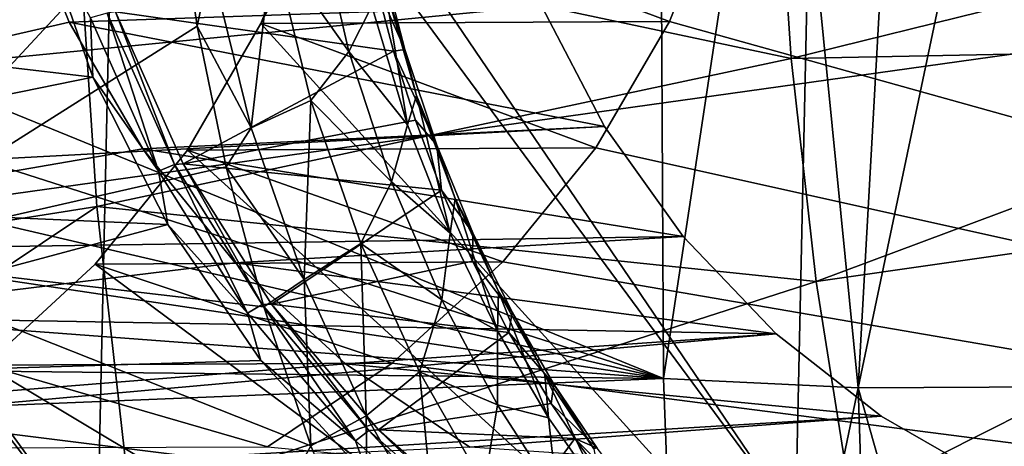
# Model space of a CAD drawing. Header units: metres. Extents: x -150 to 146, y -127 to 82.
# Tile 247 of 382: x 134.663 to 136.777, y -1.807 to -0.891. Entities that reach past the tile are written whole.
import ezdxf

# ---------------------------------------------------------------- set-up
doc = ezdxf.new("R2010")
doc.units = ezdxf.units.M
doc.layers.add('solid_ELLA_AP_WANNE_SW0001', color=7, linetype='CONTINUOUS')

msp = doc.modelspace()

# ---------------------------------------------------------------- linework, layer by layer
at = {"layer": 'solid_ELLA_AP_WANNE_SW0001'}
for points in [[(135.181259, -0.89899, -8.707124), (137.345688, 3.284823, -8.782707), (137.345688, -3.284815, -8.782707)], [(135.181259, -0.89899, -8.707124), (135.296097, -0.610416, -8.711134), (137.345688, 3.284823, -8.782707)], [(141.452621, -2.4, -5.394197), (141.452621, 2.4, -5.394197), (135.463776, 1.628124, -5.446461)], [(135.663727, 2.194421, 4.414716), (134.927994, 1.168254, 4.421136), (129.549347, -2.096067, 4.468075)], [(129.549347, 2.096067, 4.468075), (135.663727, 2.194421, 4.414716), (129.549347, -2.096067, 4.468075)], [(141.452621, -2.4, -5.394197), (135.463776, 1.628124, -5.446461), (135.701202, 1.410459, -5.444389)], [(141.452621, -2.4, -5.394197), (135.701202, 1.410459, -5.444389), (135.900223, 1.165483, -5.442652)], [(129.549347, -2.096067, 4.468075), (134.927994, 1.168254, 4.421136), (134.769577, 0.896781, 4.422519)], [(141.452621, -2.4, -5.394197), (135.900223, 1.165483, -5.442652), (136.058701, 0.894208, -5.441269)], [(129.549347, -2.096067, 4.468075), (134.769577, 0.896781, 4.422519), (134.654526, 0.608769, 4.423523)], [(141.452621, -2.4, -5.394197), (136.058701, 0.894208, -5.441269), (136.173691, 0.606725, -5.440266)], [(141.452621, -2.4, -5.394197), (136.173691, 0.606725, -5.440266), (136.242599, 0.30963, -5.439664)], [(141.452621, -2.4, -5.394197), (136.242599, 0.30963, -5.439664), (136.266586, 0, -5.439455)], [(131.950806, -0.348707, -22.997229), (131.975357, 0, -23), (136.04567, -1.661079, -22.939939)], [(136.04567, -1.661079, -22.939939), (131.975357, 0, -23), (136.036652, 0, -23)], [(133.229965, -2.038645, 20.421442), (133.274628, 0, 20.491804), (134.829865, -2.03381, 19.204546)], [(133.274628, 0, 20.491804), (133.357788, 0, 20.433434), (134.829865, -2.03381, 19.204546)], [(133.357788, 0, 20.433434), (134.874619, 0, 19.275055), (134.829865, -2.03381, 19.204546)], [(134.829865, -2.03381, 19.204546), (134.874619, 0, 19.275055), (136.329132, -1.969817, 17.866669)], [(134.874619, 0, 19.275055), (134.991058, 0, 19.178288), (136.329132, -1.969817, 17.866669)], [(134.991058, 0, 19.178288), (136.371689, 0, 17.933699), (136.329132, -1.969817, 17.866669)], [(136.04567, -1.661079, -22.939939), (136.036652, 0, -23), (136.296234, -0.000019, -23.008432)], [(141.452621, -2.4, -5.394197), (136.266586, 0, -5.439455), (136.242584, -0.309745, -5.439664)], [(136.329132, -1.969817, 17.866669), (136.371689, 0, 17.933699), (137.716476, -1.883253, 16.413897)], [(136.371689, 0, 17.933699), (136.515442, 0, 17.792944), (137.716476, -1.883253, 16.413897)], [(136.515442, 0, 17.792944), (137.756149, 0, 16.476406), (137.716476, -1.883253, 16.413897)], [(129.853088, -1.936225, 22.918356), (143.680511, 0, 23), (129.853088, 0, 23)], [(143.680542, -1.861683, 22.924532), (143.680511, 0, 23), (129.853088, -1.936225, 22.918356)], [(136.04567, -1.661079, -22.939939), (136.296234, -0.000019, -23.008432), (136.463669, -1.681236, -22.959743)], [(136.463669, -1.681236, -22.959743), (136.296234, -0.000019, -23.008432), (136.556702, -0.000038, -23.033951)], [(136.463669, -1.681236, -22.959743), (136.556702, -0.000038, -23.033951), (136.816254, -0.000056, -23.07671)], [(136.463669, -1.681236, -22.959743), (136.816254, -0.000056, -23.07671), (136.885788, -1.679057, -23.026735)], [(134.974564, -0.30191, -15.438379), (134.262314, -1.399398, -16.132303), (133.619308, -0.186025, -16.815668)], [(134.974564, -0.30191, -15.438379), (135.000504, -0.603606, -15.400828), (134.262314, -1.399398, -16.132303)], [(141.452621, -2.4, -5.394197), (136.242584, -0.309745, -5.439664), (136.173615, -0.606948, -5.440266)], [(131.877426, -0.690612, -22.98963), (131.950806, -0.348707, -22.997229), (136.04567, -1.661079, -22.939939)], [(134.786362, -0.648213, -19.336761), (136.319321, -0.974086, -17.958008), (136.286987, -0.488703, -18.008944)], [(136.286987, -0.488703, -18.008944), (136.319321, -0.974086, -17.958008), (137.695724, -0.634002, -16.532965)], [(134.654449, -0.608508, 4.423524), (134.769394, -0.896411, 4.422521), (129.549347, -2.096067, 4.468075)], [(135.000504, -0.603606, -15.400828), (135.044189, -0.904946, -15.337458), (134.262314, -1.399398, -16.132303)], [(135.783646, -0.860841, 8.272706), (134.769394, -0.896411, 4.422521), (134.654449, -0.608508, 4.423524)], [(135.073029, -0.767903, -15.31001), (135.044189, -0.904946, -15.337458), (135.000504, -0.603606, -15.400828)], [(136.058533, -0.894544, -5.44127), (135.296097, -0.610416, -8.711134), (135.181259, -0.89899, -8.707124)], [(136.058533, -0.894544, -5.44127), (136.173615, -0.606948, -5.440266), (135.296097, -0.610416, -8.711134)], [(141.452621, -2.4, -5.394197), (136.173615, -0.606948, -5.440266), (136.058533, -0.894544, -5.44127)], [(136.319321, -0.974086, -17.958008), (137.729736, -0.945892, -16.479376), (137.695724, -0.634002, -16.532965)], [(134.786362, -0.648213, -19.336761), (133.182114, -0.774805, -20.541542), (133.231598, -1.544707, -20.463589)], [(134.786362, -0.648213, -19.336761), (133.231598, -1.544707, -20.463589), (134.829269, -1.292016, -19.269157)], [(134.786362, -0.648213, -19.336761), (134.829269, -1.292016, -19.269157), (136.319321, -0.974086, -17.958008)], [(135.206161, -0.728094, -15.118501), (135.300079, -0.654864, -14.921062), (135.370209, -0.958818, -14.806109)], [(135.370209, -0.958818, -14.806109), (135.300079, -0.654864, -14.921062), (135.419174, -0.861573, -14.609856)], [(131.756653, -1.019004, -22.977396), (131.877426, -0.690612, -22.98963), (136.04567, -1.661079, -22.939939)], [(134.820175, -1.013947, -10.555056), (134.705811, -0.685047, -10.583493), (133.452133, -0.854039, -10.593153)], [(134.815674, -0.887054, -10.576231), (134.705811, -0.685047, -10.583493), (134.820175, -1.013947, -10.555056)], [(135.783646, -0.860841, 8.272706), (129.749832, -0.729614, 8.076487), (129.749847, -1.450099, 7.954088)], [(135.160217, -1.122919, -15.187107), (135.073029, -0.767903, -15.31001), (135.206161, -0.728094, -15.118501)], [(135.160217, -1.122919, -15.187107), (135.206161, -0.728094, -15.118501), (135.288666, -1.063964, -14.993633)], [(135.288666, -1.063964, -14.993633), (135.206161, -0.728094, -15.118501), (135.370209, -0.958818, -14.806109)], [(135.489929, -0.954939, -14.073764), (135.432816, -0.733534, -14.202839), (135.427643, -0.814124, -13.940598)], [(135.445709, -0.812348, -14.393942), (135.432816, -0.733534, -14.202839), (135.489929, -0.954939, -14.073764)], [(135.160217, -1.122919, -15.187107), (135.044189, -0.904946, -15.337458), (135.073029, -0.767903, -15.31001)], [(135.466003, -0.95869, -13.842309), (135.427643, -0.814124, -13.940598), (134.869186, -0.87414, -10.649469)], [(135.495987, -1.116447, -14.46978), (135.419174, -0.861573, -14.609856), (135.445709, -0.812348, -14.393942)], [(135.489929, -0.954939, -14.073764), (135.427643, -0.814124, -13.940598), (135.466003, -0.95869, -13.842309)], [(135.515335, -1.053563, -14.253082), (135.445709, -0.812348, -14.393942), (135.489929, -0.954939, -14.073764)], [(135.495987, -1.116447, -14.46978), (135.445709, -0.812348, -14.393942), (135.515335, -1.053563, -14.253082)], [(135.918762, -1.120278, 8.239023), (135.783646, -0.860841, 8.272706), (129.749847, -1.450099, 7.954088)], [(134.820175, -1.013947, -10.555056), (133.452133, -0.854039, -10.593153), (133.568863, -1.268619, -10.549482)], [(135.918762, -1.120278, 8.239023), (134.769394, -0.896411, 4.422521), (135.783646, -0.860841, 8.272706)], [(135.370209, -0.958818, -14.806109), (135.419174, -0.861573, -14.609856), (135.495987, -1.116447, -14.46978)], [(134.815674, -0.887054, -10.576231), (134.961563, -1.216016, -10.540213), (134.851456, -0.876921, -10.60735)], [(134.815674, -0.887054, -10.576231), (134.820175, -1.013947, -10.555056), (134.961563, -1.216016, -10.540213)], [(134.869186, -0.87414, -10.649469), (134.851456, -0.876921, -10.60735), (134.995682, -1.201843, -10.571623)], [(134.961563, -1.216016, -10.540213), (134.995682, -1.201843, -10.571623), (134.851456, -0.876921, -10.60735)], [(135.014267, -1.200183, -10.61351), (134.869186, -0.87414, -10.649469), (134.995682, -1.201843, -10.571623)], [(135.466003, -0.95869, -13.842309), (134.869186, -0.87414, -10.649469), (135.014267, -1.200183, -10.61351)], [(134.769394, -0.896411, 4.422521), (134.927689, -1.16781, 4.421139), (129.549347, -2.096067, 4.468075)], [(135.044189, -0.904946, -15.337458), (135.106232, -1.206483, -15.247081), (134.262314, -1.399398, -16.132303)], [(135.918762, -1.120278, 8.239023), (134.927689, -1.16781, 4.421139), (134.769394, -0.896411, 4.422521)], [(135.02327, -1.170792, -8.701607), (135.181259, -0.89899, -8.707124), (137.345688, -3.284815, -8.782707)], [(135.899918, -1.165908, -5.442655), (135.181259, -0.89899, -8.707124), (135.02327, -1.170792, -8.701607)], [(135.160217, -1.122919, -15.187107), (135.106232, -1.206483, -15.247081), (135.044189, -0.904946, -15.337458)], [(135.899918, -1.165908, -5.442655), (136.058533, -0.894544, -5.44127), (135.181259, -0.89899, -8.707124)], [(141.452621, -2.4, -5.394197), (136.058533, -0.894544, -5.44127), (135.899918, -1.165908, -5.442655)], [(136.319321, -0.974086, -17.958008), (136.372971, -1.452852, -17.873501), (137.729736, -0.945892, -16.479376)], [(136.372971, -1.452852, -17.873501), (137.777054, -1.251683, -16.404837), (137.729736, -0.945892, -16.479376)], [(135.512711, -1.106249, -13.72164), (135.466003, -0.95869, -13.842309), (135.014267, -1.200183, -10.61351)], [(135.288666, -1.063964, -14.993633), (135.370209, -0.958818, -14.806109), (135.461624, -1.23889, -14.653742)], [(135.461624, -1.23889, -14.653742), (135.370209, -0.958818, -14.806109), (135.495987, -1.116447, -14.46978)], [(135.558517, -1.160209, -13.916387), (135.489929, -0.954939, -14.073764), (135.466003, -0.95869, -13.842309)], [(135.558517, -1.160209, -13.916387), (135.466003, -0.95869, -13.842309), (135.512711, -1.106249, -13.72164)], [(135.515335, -1.053563, -14.253082), (135.489929, -0.954939, -14.073764), (135.558517, -1.160209, -13.916387)], [(134.829269, -1.292016, -19.269157), (136.372971, -1.452852, -17.873501), (136.319321, -0.974086, -17.958008)], [(134.981094, -1.330438, -10.517017), (134.820175, -1.013947, -10.555056), (133.568863, -1.268619, -10.549482)], [(134.961563, -1.216016, -10.540213), (134.820175, -1.013947, -10.555056), (134.981094, -1.330438, -10.517017)], [(131.590576, -1.327529, -22.961657), (131.756653, -1.019004, -22.977396), (136.04567, -1.661079, -22.939939)], [(135.587204, -1.349188, -14.300067), (135.495987, -1.116447, -14.46978), (135.515335, -1.053563, -14.253082)], [(135.598129, -1.274548, -14.082296), (135.515335, -1.053563, -14.253082), (135.558517, -1.160209, -13.916387)], [(135.587204, -1.349188, -14.300067), (135.515335, -1.053563, -14.253082), (135.598129, -1.274548, -14.082296)], [(135.273682, -1.448552, -15.024734), (135.160217, -1.122919, -15.187107), (135.288666, -1.063964, -14.993633)], [(135.273682, -1.448552, -15.024734), (135.288666, -1.063964, -14.993633), (135.395737, -1.371349, -14.828808)], [(135.395737, -1.371349, -14.828808), (135.288666, -1.063964, -14.993633), (135.461624, -1.23889, -14.653742)], [(135.568817, -1.256545, -13.57536), (135.512711, -1.106249, -13.72164), (135.014267, -1.200183, -10.61351)], [(135.461624, -1.23889, -14.653742), (135.495987, -1.116447, -14.46978), (135.587204, -1.349188, -14.300067)], [(135.558517, -1.160209, -13.916387), (135.512711, -1.106249, -13.72164), (135.568817, -1.256545, -13.57536)], [(136.08783, -1.356566, 8.200854), (135.918762, -1.120278, 8.239023), (129.749847, -1.450099, 7.954088)], [(136.08783, -1.356566, 8.200854), (134.927689, -1.16781, 4.421139), (135.918762, -1.120278, 8.239023)], [(135.273682, -1.448552, -15.024734), (135.106232, -1.206483, -15.247081), (135.160217, -1.122919, -15.187107)], [(135.636108, -1.348269, -13.735048), (135.558517, -1.160209, -13.916387), (135.568817, -1.256545, -13.57536)], [(135.598129, -1.274548, -14.082296), (135.558517, -1.160209, -13.916387), (135.636108, -1.348269, -13.735048)], [(134.927689, -1.16781, 4.421139), (135.126175, -1.412626, 4.419407), (129.549347, -2.096067, 4.468075)], [(134.825531, -1.415526, -8.694702), (135.02327, -1.170792, -8.701607), (137.345688, -3.284815, -8.782707)], [(135.70079, -1.410897, -5.444392), (135.02327, -1.170792, -8.701607), (134.825531, -1.415526, -8.694702)], [(136.08783, -1.356566, 8.200854), (135.126175, -1.412626, 4.419407), (134.927689, -1.16781, 4.421139)], [(135.70079, -1.410897, -5.444392), (135.899918, -1.165908, -5.442655), (135.02327, -1.170792, -8.701607)], [(141.452621, -2.4, -5.394197), (135.899918, -1.165908, -5.442655), (135.70079, -1.410897, -5.444392)], [(134.961563, -1.216016, -10.540213), (135.15213, -1.520647, -10.496449), (134.995682, -1.201843, -10.571623)], [(135.014267, -1.200183, -10.61351), (134.995682, -1.201843, -10.571623), (135.183899, -1.502513, -10.528276)], [(135.15213, -1.520647, -10.496449), (135.183899, -1.502513, -10.528276), (134.995682, -1.201843, -10.571623)], [(135.203735, -1.501455, -10.569885), (135.014267, -1.200183, -10.61351), (135.183899, -1.502513, -10.528276)], [(135.568817, -1.256545, -13.57536), (135.014267, -1.200183, -10.61351), (135.203735, -1.501455, -10.569885)], [(135.106232, -1.206483, -15.247081), (135.187332, -1.506911, -15.128285), (134.262314, -1.399398, -16.132303)], [(134.961563, -1.216016, -10.540213), (134.981094, -1.330438, -10.517017), (135.15213, -1.520647, -10.496449)], [(135.273682, -1.448552, -15.024734), (135.187332, -1.506911, -15.128285), (135.106232, -1.206483, -15.247081)], [(135.395737, -1.371349, -14.828808), (135.461624, -1.23889, -14.653742), (135.569519, -1.492251, -14.470057)], [(135.569519, -1.492251, -14.470057), (135.461624, -1.23889, -14.653742), (135.587204, -1.349188, -14.300067)], [(135.635376, -1.408871, -13.399682), (135.568817, -1.256545, -13.57536), (135.203735, -1.501455, -10.569885)], [(135.636108, -1.348269, -13.735048), (135.568817, -1.256545, -13.57536), (135.635376, -1.408871, -13.399682)], [(136.372971, -1.452852, -17.873501), (136.447571, -1.921749, -17.755995), (137.777054, -1.251683, -16.404837)], [(136.447571, -1.921749, -17.755995), (137.837372, -1.549407, -16.309828), (137.777054, -1.251683, -16.404837)], [(134.981094, -1.330438, -10.517017), (133.568863, -1.268619, -10.549482), (133.730392, -1.666271, -10.491168)], [(135.689194, -1.558735, -14.105844), (135.587204, -1.349188, -14.300067), (135.598129, -1.274548, -14.082296)], [(135.690887, -1.474321, -13.88662), (135.598129, -1.274548, -14.082296), (135.636108, -1.348269, -13.735048)], [(135.689194, -1.558735, -14.105844), (135.598129, -1.274548, -14.082296), (135.690887, -1.474321, -13.88662)], [(134.829269, -1.292016, -19.269157), (133.231598, -1.544707, -20.463589), (133.313736, -2.304834, -20.334217)], [(134.829269, -1.292016, -19.269157), (133.313736, -2.304834, -20.334217), (134.900482, -1.927032, -19.156994)], [(134.829269, -1.292016, -19.269157), (134.900482, -1.927032, -19.156994), (136.372971, -1.452852, -17.873501)], [(131.382217, -1.610113, -22.943607), (131.590576, -1.327529, -22.961657), (136.04567, -1.661079, -22.939939)], [(135.18103, -1.62226, -10.472441), (134.981094, -1.330438, -10.517017), (133.730392, -1.666271, -10.491168)], [(135.15213, -1.520647, -10.496449), (134.981094, -1.330438, -10.517017), (135.18103, -1.62226, -10.472441)], [(135.569519, -1.492251, -14.470057), (135.587204, -1.349188, -14.300067), (135.689194, -1.558735, -14.105844)], [(135.720596, -1.519063, -13.533614), (135.636108, -1.348269, -13.735048), (135.635376, -1.408871, -13.399682)], [(135.690887, -1.474321, -13.88662), (135.636108, -1.348269, -13.735048), (135.720596, -1.519063, -13.533614)], [(136.287445, -1.565174, 8.161662), (136.08783, -1.356566, 8.200854), (129.749847, -1.450099, 7.954088)], [(136.287445, -1.565174, 8.161662), (135.126175, -1.412626, 4.419407), (136.08783, -1.356566, 8.200854)], [(135.407349, -1.741398, -14.82972), (135.273682, -1.448552, -15.024734), (135.395737, -1.371349, -14.828808)], [(135.521515, -1.647165, -14.631037), (135.395737, -1.371349, -14.828808), (135.569519, -1.492251, -14.470057)], [(135.407349, -1.741398, -14.82972), (135.395737, -1.371349, -14.828808), (135.521515, -1.647165, -14.631037)], [(135.126175, -1.412626, 4.419407), (135.362747, -1.629895, 4.417343), (129.549347, -2.096067, 4.468075)], [(133.717285, -3.79759, -16.287897), (134.262314, -1.399398, -16.132303), (134.876465, -2.558317, -15.337038)], [(135.288452, -1.805569, -14.979156), (134.876465, -2.558317, -15.337038), (134.262314, -1.399398, -16.132303)], [(135.187332, -1.506911, -15.128285), (135.288452, -1.805569, -14.979156), (134.262314, -1.399398, -16.132303)], [(134.590164, -1.632352, -8.686482), (134.825531, -1.415526, -8.694702), (137.345688, -3.284815, -8.782707)], [(135.463257, -1.62852, -5.446465), (134.825531, -1.415526, -8.694702), (134.590164, -1.632352, -8.686482)], [(135.463257, -1.62852, -5.446465), (135.70079, -1.410897, -5.444392), (134.825531, -1.415526, -8.694702)], [(136.287445, -1.565174, 8.161662), (135.362747, -1.629895, 4.417343), (135.126175, -1.412626, 4.419407)], [(135.713593, -1.562176, -13.190232), (135.635376, -1.408871, -13.399682), (135.203735, -1.501455, -10.569885)], [(141.452621, -2.4, -5.394197), (135.70079, -1.410897, -5.444392), (135.463257, -1.62852, -5.446465)], [(135.720596, -1.519063, -13.533614), (135.635376, -1.408871, -13.399682), (135.713593, -1.562176, -13.190232)], [(136.287445, -1.565174, 8.161662), (129.749847, -1.450099, 7.954088), (129.749863, -2.152399, 7.751781)], [(134.900482, -1.927032, -19.156994), (136.447571, -1.921749, -17.755995), (136.372971, -1.452852, -17.873501)], [(135.273682, -1.448552, -15.024734), (135.288452, -1.805569, -14.979156), (135.187332, -1.506911, -15.128285)], [(135.407349, -1.741398, -14.82972), (135.288452, -1.805569, -14.979156), (135.273682, -1.448552, -15.024734)], [(135.798874, -1.745464, -13.891523), (135.689194, -1.558735, -14.105844), (135.690887, -1.474321, -13.88662)], [(135.790833, -1.653162, -13.67046), (135.690887, -1.474321, -13.88662), (135.720596, -1.519063, -13.533614)], [(135.798874, -1.745464, -13.891523), (135.690887, -1.474321, -13.88662), (135.790833, -1.653162, -13.67046)], [(135.521515, -1.647165, -14.631037), (135.569519, -1.492251, -14.470057), (135.689407, -1.717929, -14.260907)], [(135.689407, -1.717929, -14.260907), (135.569519, -1.492251, -14.470057), (135.689194, -1.558735, -14.105844)], [(135.15213, -1.520647, -10.496449), (135.384155, -1.794788, -10.448188), (135.183899, -1.502513, -10.528276)], [(135.15213, -1.520647, -10.496449), (135.18103, -1.62226, -10.472441), (135.384155, -1.794788, -10.448188)], [(135.203735, -1.501455, -10.569885), (135.183899, -1.502513, -10.528276), (135.412842, -1.77289, -10.480566)], [(135.384155, -1.794788, -10.448188), (135.412842, -1.77289, -10.480566), (135.183899, -1.502513, -10.528276)], [(135.433502, -1.771202, -10.52207), (135.203735, -1.501455, -10.569885), (135.412842, -1.77289, -10.480566)], [(135.713593, -1.562176, -13.190232), (135.203735, -1.501455, -10.569885), (135.433502, -1.771202, -10.52207)], [(135.810135, -1.672959, -13.315492), (135.720596, -1.519063, -13.533614), (135.713593, -1.562176, -13.190232)], [(135.790833, -1.653162, -13.67046), (135.720596, -1.519063, -13.533614), (135.810135, -1.672959, -13.315492)], [(135.804581, -1.714834, -12.942332), (135.713593, -1.562176, -13.190232), (135.433502, -1.771202, -10.52207)], [(135.689407, -1.717929, -14.260907), (135.689194, -1.558735, -14.105844), (135.798874, -1.745464, -13.891523)], [(135.810135, -1.672959, -13.315492), (135.713593, -1.562176, -13.190232), (135.804581, -1.714834, -12.942332)], [(136.447571, -1.921749, -17.755995), (136.542603, -2.377592, -17.606287), (137.837372, -1.549407, -16.309828)], [(136.542603, -2.377592, -17.606287), (137.910294, -1.837143, -16.19496), (137.837372, -1.549407, -16.309828)], [(136.513046, -1.742041, 8.125235), (136.287445, -1.565174, 8.161662), (129.749863, -2.152399, 7.751781)], [(136.513046, -1.742041, 8.125235), (135.362747, -1.629895, 4.417343), (136.287445, -1.565174, 8.161662)], [(131.135132, -1.861417, -22.924553), (131.382217, -1.610113, -22.943607), (136.04567, -1.661079, -22.939939)], [(135.413559, -1.876331, -10.425791), (135.18103, -1.62226, -10.472441), (133.730392, -1.666271, -10.491168)], [(135.384155, -1.794788, -10.448188), (135.18103, -1.62226, -10.472441), (135.413559, -1.876331, -10.425791)], [(135.362747, -1.629895, 4.417343), (135.629593, -1.808813, 4.415014), (129.549347, -2.096067, 4.468075)], [(134.325211, -1.810636, -8.67723), (134.590164, -1.632352, -8.686482), (137.345688, -3.284815, -8.782707)], [(135.195068, -1.807849, -5.448806), (134.590164, -1.632352, -8.686482), (134.325211, -1.810636, -8.67723)], [(135.195068, -1.807849, -5.448806), (135.463257, -1.62852, -5.446465), (134.590164, -1.632352, -8.686482)], [(141.452621, -2.4, -5.394197), (135.463257, -1.62852, -5.446465), (135.195068, -1.807849, -5.448806)], [(136.513046, -1.742041, 8.125235), (135.629593, -1.808813, 4.415014), (135.362747, -1.629895, 4.417343)], [(135.555496, -2.000386, -14.608601), (135.407349, -1.741398, -14.82972), (135.521515, -1.647165, -14.631037)], [(135.660538, -1.890582, -14.406893), (135.521515, -1.647165, -14.631037), (135.689407, -1.717929, -14.260907)], [(135.555496, -2.000386, -14.608601), (135.521515, -1.647165, -14.631037), (135.660538, -1.890582, -14.406893)], [(131.135132, -1.861417, -22.924553), (136.04567, -1.661079, -22.939939), (136.110138, -3.374008, -22.751177)], [(135.413559, -1.876331, -10.425791), (133.730392, -1.666271, -10.491168), (133.93486, -2.042025, -10.420911)], [(135.895676, -1.811873, -13.437563), (135.790833, -1.653162, -13.67046), (135.810135, -1.672959, -13.315492)], [(135.913605, -1.910298, -13.660946), (135.790833, -1.653162, -13.67046), (135.895676, -1.811873, -13.437563)], [(135.913605, -1.910298, -13.660946), (135.798874, -1.745464, -13.891523), (135.790833, -1.653162, -13.67046)], [(136.04567, -1.661079, -22.939939), (136.463669, -1.681236, -22.959743), (136.110138, -3.374008, -22.751177)], [(135.903198, -1.81073, -13.08346), (135.810135, -1.672959, -13.315492), (135.804581, -1.714834, -12.942332)], [(135.895676, -1.811873, -13.437563), (135.810135, -1.672959, -13.315492), (135.903198, -1.81073, -13.08346)], [(136.463669, -1.681236, -22.959743), (136.518311, -3.360643, -22.774389), (136.110138, -3.374008, -22.751177)], [(136.463669, -1.681236, -22.959743), (136.885788, -1.679057, -23.026735), (136.937363, -3.353655, -22.842123)], [(136.463669, -1.681236, -22.959743), (136.937363, -3.353655, -22.842123), (136.518311, -3.360643, -22.774389)], [(135.855179, -1.790222, -12.802313), (135.804581, -1.714834, -12.942332), (135.433502, -1.771202, -10.52207)], [(135.660538, -1.890582, -14.406893), (135.689407, -1.717929, -14.260907), (135.81749, -1.916672, -14.031261)], [(135.81749, -1.916672, -14.031261), (135.689407, -1.717929, -14.260907), (135.798874, -1.745464, -13.891523)], [(135.903198, -1.81073, -13.08346), (135.804581, -1.714834, -12.942332), (135.855179, -1.790222, -12.802313)], [(136.761383, -1.885396, 8.094153), (136.513046, -1.742041, 8.125235), (129.749863, -2.152399, 7.751781)], [(135.407349, -1.741398, -14.82972), (135.410812, -2.101711, -14.79713), (135.288452, -1.805569, -14.979156)], [(135.555496, -2.000386, -14.608601), (135.410812, -2.101711, -14.79713), (135.407349, -1.741398, -14.82972)], [(136.761383, -1.885396, 8.094153), (135.629593, -1.808813, 4.415014), (136.513046, -1.742041, 8.125235)], [(135.81749, -1.916672, -14.031261), (135.798874, -1.745464, -13.891523), (135.913605, -1.910298, -13.660946)], [(135.384155, -1.794788, -10.448188), (135.653534, -2.032757, -10.399056), (135.412842, -1.77289, -10.480566)], [(135.433502, -1.771202, -10.52207), (135.412842, -1.77289, -10.480566), (135.678391, -2.00745, -10.432113)], [(135.653534, -2.032757, -10.399056), (135.678391, -2.00745, -10.432113), (135.412842, -1.77289, -10.480566)], [(135.698532, -2.003773, -10.473873), (135.433502, -1.771202, -10.52207), (135.678391, -2.00745, -10.432113)], [(135.855179, -1.790222, -12.802313), (135.433502, -1.771202, -10.52207), (135.698532, -2.003773, -10.473873)], [(135.384155, -1.794788, -10.448188), (135.413559, -1.876331, -10.425791), (135.653534, -2.032757, -10.399056)], [(135.909317, -1.864523, -12.650815), (135.855179, -1.790222, -12.802313), (135.698532, -2.003773, -10.473873)], [(135.998535, -1.933246, -12.839905), (135.855179, -1.790222, -12.802313), (135.909317, -1.864523, -12.650815)], [(135.998535, -1.933246, -12.839905), (135.903198, -1.81073, -13.08346), (135.855179, -1.790222, -12.802313)], [(135.288452, -1.805569, -14.979156), (135.410812, -2.101711, -14.79713), (134.876465, -2.558317, -15.337038)]]:
    msp.add_3dface(points, dxfattribs=at)

doc.saveas('drawing.dxf')
